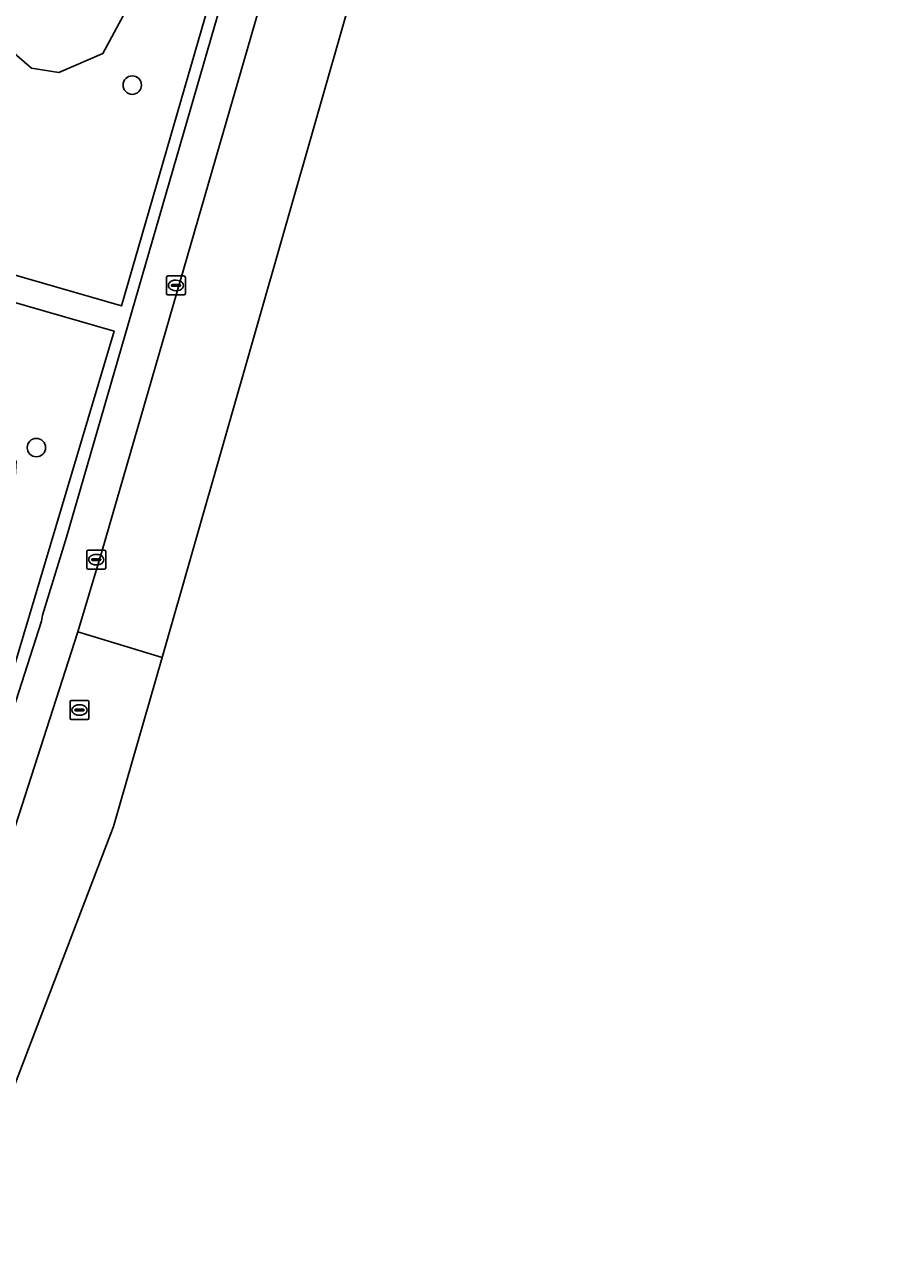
# Model space of a CAD drawing. Extents: x 162803 to 163818, y 381639 to 382475.
# Drawn here: x 163742.1 to 163788, y 381999.1 to 382064.8 of the extents above; entities that cross this region are included whole.
import ezdxf

# ---------------------------------------------------------------- set-up
doc = ezdxf.new("R2010")
doc.units = 0
for name, color, linetype in [('IMGEO_Boom', 7, 'Continuous'), ('IMGEO_Groenvoorziening', 7, 'Continuous'), ('IMGEO_Kolk', 7, 'Continuous'), ('IMGEO_Parkeervlak_open', 7, 'Continuous'), ('IMGEO_Rijbaan_lokaal_open', 7, 'Continuous'), ('IMGEO_Rioolput', 7, 'Continuous'), ('IMGEO_Voetpad_open', 7, 'Continuous')]:
    doc.layers.add(name, color=color, linetype=linetype)

msp = doc.modelspace()

# ---------------------------------------------------------------- linework, layer by layer
at = {"layer": 'IMGEO_Boom'}
for centre in [(163747.773, 382061.571), (163742.691, 382042.363)]:
    msp.add_circle(centre, 0.489, dxfattribs=at)
at = {"layer": 'IMGEO_Groenvoorziening'}
for points in [[(163748.489, 382067.489), (163741.896, 382069.388), (163740.601, 382064.047), (163742.441, 382062.473), (163743.877, 382062.249), (163746.214, 382063.24)], [(163752.016, 382066.473), (163748.489, 382067.489), (163746.214, 382063.24), (163743.877, 382062.249), (163742.441, 382062.473), (163740.601, 382064.047), (163737.82, 382052.584), (163747.2, 382049.873)], [(163740.328, 382030.971), (163741.482, 382030.632), (163746.81, 382048.528), (163737.49, 382051.223), (163734.319, 382038.143), (163736.828, 382039.378), (163741.622, 382041.647), (163741.445, 382038.858), (163740.609, 382034.114)]]:
    msp.add_lwpolyline(points, close=True, dxfattribs=at)
at = {"layer": 'IMGEO_Kolk'}
for p, q in [((163749.59, 382050.531), (163749.59, 382051.383)), ((163749.665, 382051.457), (163750.517, 382051.457)), ((163750.078, 382051.237), (163750.103, 382051.237)), ((163750.591, 382051.383), (163750.591, 382050.531)), ((163749.849, 382050.951), (163749.849, 382050.963)), ((163750.287, 382050.914), (163749.889, 382050.914)), ((163749.892, 382051), (163750.29, 382051)), ((163750.101, 382050.677), (163750.076, 382050.677)), ((163750.333, 382050.963), (163750.333, 382050.951)), ((163750.517, 382050.457), (163749.665, 382050.457)), ((163745.366, 382035.999), (163745.366, 382036.851)), ((163745.441, 382036.925), (163746.293, 382036.925)), ((163746.367, 382036.851), (163746.367, 382035.999)), ((163745.625, 382036.419), (163745.625, 382036.431)), ((163746.063, 382036.382), (163745.665, 382036.382)), ((163745.668, 382036.468), (163746.066, 382036.468)), ((163745.877, 382036.145), (163745.852, 382036.145)), ((163745.854, 382036.705), (163745.879, 382036.705)), ((163746.109, 382036.431), (163746.109, 382036.419)), ((163746.293, 382035.925), (163745.441, 382035.925))]:
    msp.add_line(p, q, dxfattribs=at)
for points in [[(163749.59, 382050.531), (163749.59, 382051.383)], [(163749.665, 382051.457), (163750.517, 382051.457)], [(163750.591, 382051.383), (163750.591, 382050.531)], [(163750.517, 382050.457), (163749.665, 382050.457)], [(163745.366, 382035.999), (163745.366, 382036.851)], [(163745.441, 382036.925), (163746.293, 382036.925)], [(163746.367, 382036.851), (163746.367, 382035.999)], [(163746.293, 382035.925), (163745.441, 382035.925)]]:
    msp.add_lwpolyline(points, dxfattribs=at)
for centre, radius, start, end in [((163749.667, 382051.381), 0.0765, 91.55205, 178.44795), ((163749.667, 382051.381), 0.0765, 91.55205, 178.44795), ((163750.515, 382051.381), 0.0765, 1.55205, 88.44795), ((163750.515, 382051.381), 0.0765, 1.55205, 88.44795), ((163749.889, 382050.96), 0.0403, 85.87752, 175.75265), ((163749.886, 382050.95), 0.0366, 178.93798, 274.71019), ((163750.29, 382050.957), 0.043, 264.86636, 352.45326), ((163750.294, 382050.962), 0.0386, 1.73085, 96.63898), ((163749.667, 382050.533), 0.0765, 181.55205, 268.44795), ((163749.667, 382050.533), 0.0765, 181.55205, 268.44795), ((163750.515, 382050.533), 0.0765, 271.55205, 358.44795), ((163750.515, 382050.533), 0.0765, 271.55205, 358.44795), ((163745.443, 382036.849), 0.0765, 91.55205, 178.44795), ((163745.443, 382036.849), 0.0765, 91.55205, 178.44795), ((163746.291, 382036.849), 0.0765, 1.55205, 88.44795), ((163746.291, 382036.849), 0.0765, 1.55205, 88.44795), ((163745.665, 382036.428), 0.0403, 85.87752, 175.75265), ((163745.662, 382036.418), 0.0366, 178.93798, 274.71019), ((163746.066, 382036.425), 0.043, 264.86636, 352.45326), ((163746.07, 382036.43), 0.0386, 1.73085, 96.63898), ((163745.443, 382036.001), 0.0765, 181.55205, 268.44795), ((163745.443, 382036.001), 0.0765, 181.55205, 268.44795), ((163746.291, 382036.001), 0.0765, 271.55205, 358.44795), ((163746.291, 382036.001), 0.0765, 271.55205, 358.44795)]:
    msp.add_arc(centre, radius, start, end, dxfattribs=at)
for centre, major_axis, ratio, start_param, end_param in [((163750.077, 382050.957), (-0.387, 0.002), 0.722429, 4.712389, 7.853982), ((163750.102, 382050.957), (-0.39, 0.002), 0.717154, 1.570796, 4.712389), ((163745.853, 382036.425), (-0.387, 0.002), 0.722429, 4.712389, 7.853982), ((163745.878, 382036.425), (-0.39, 0.002), 0.717154, 1.570796, 4.712389)]:
    msp.add_ellipse(centre, major_axis=major_axis, ratio=ratio, start_param=start_param, end_param=end_param, dxfattribs=at)
at = {"layer": 'IMGEO_Parkeervlak_open'}
msp.add_lwpolyline([(163759.05, 382088.536), (163744.284, 382037.611), (163743.022, 382033.481), (163742.967, 382033.162), (163737.386, 382015.822), (163739.262, 382015.202), (163744.884, 382032.599), (163746.186, 382036.915), (163761.039, 382088.22)], dxfattribs=at)
at = {"layer": 'IMGEO_Rijbaan_lokaal_open'}
for points in [[(163749.351, 382031.238), (163767.396, 382094.288), (163771.741, 382110.043), (163781.021, 382143.687), (163785.255, 382161.025), (163785.581, 382162.442), (163787.433, 382170.264), (163787.952, 382172.447), (163783.026, 382173.42), (163781.662, 382167.627), (163780.371, 382162.055), (163779.065, 382156.581), (163777.537, 382150.439), (163774.927, 382139.718), (163772.313, 382129.555), (163769.939, 382120.437), (163769.702, 382119.488)], [(163765.543, 382103.783), (163763.321, 382096.072), (163761.039, 382088.22), (163746.186, 382036.915), (163744.884, 382032.599), (163749.351, 382031.238)], [(163736.527, 381995.448), (163740.904, 382006.896), (163746.787, 382022.281), (163749.351, 382031.238), (163744.884, 382032.599), (163739.262, 382015.202)]]:
    msp.add_lwpolyline(points, dxfattribs=at)
at = {"layer": 'IMGEO_Rioolput'}
for p, q in [((163744.551, 382028.957), (163745.403, 382028.957)), ((163744.476, 382028.031), (163744.476, 382028.883)), ((163744.735, 382028.451), (163744.735, 382028.463)), ((163745.173, 382028.414), (163744.775, 382028.414)), ((163744.778, 382028.5), (163745.176, 382028.5)), ((163744.964, 382028.737), (163744.989, 382028.737)), ((163745.219, 382028.463), (163745.219, 382028.451)), ((163745.477, 382028.883), (163745.477, 382028.031)), ((163745.403, 382027.957), (163744.551, 382027.957)), ((163744.987, 382028.177), (163744.962, 382028.177))]:
    msp.add_line(p, q, dxfattribs=at)
for points in [[(163744.551, 382028.957), (163745.403, 382028.957)], [(163744.476, 382028.031), (163744.476, 382028.883)], [(163745.477, 382028.883), (163745.477, 382028.031)], [(163745.403, 382027.957), (163744.551, 382027.957)]]:
    msp.add_lwpolyline(points, dxfattribs=at)
for centre, radius, start, end in [((163744.553, 382028.881), 0.0765, 91.55205, 178.44795), ((163744.553, 382028.881), 0.0765, 91.55205, 178.44795), ((163745.401, 382028.881), 0.0765, 1.55205, 88.44795), ((163745.401, 382028.881), 0.0765, 1.55205, 88.44795), ((163744.775, 382028.46), 0.0403, 85.87752, 175.75265), ((163744.772, 382028.45), 0.0366, 178.93798, 274.71019), ((163745.176, 382028.457), 0.043, 264.86636, 352.45326), ((163745.18, 382028.462), 0.0386, 1.73085, 96.63898), ((163744.553, 382028.033), 0.0765, 181.55205, 268.44795), ((163744.553, 382028.033), 0.0765, 181.55205, 268.44795), ((163745.401, 382028.033), 0.0765, 271.55205, 358.44795), ((163745.401, 382028.033), 0.0765, 271.55205, 358.44795)]:
    msp.add_arc(centre, radius, start, end, dxfattribs=at)
for centre, major_axis, ratio, start_param, end_param in [((163744.963, 382028.457), (-0.387, 0.002), 0.722429, 4.712389, 7.853982), ((163744.988, 382028.457), (-0.39, 0.002), 0.717154, 1.570796, 4.712389)]:
    msp.add_ellipse(centre, major_axis=major_axis, ratio=ratio, start_param=start_param, end_param=end_param, dxfattribs=at)
at = {"layer": 'IMGEO_Voetpad_open'}
msp.add_lwpolyline([(163739.262, 382015.202), (163737.386, 382015.822), (163742.967, 382033.162), (163743.022, 382033.481), (163744.284, 382037.611), (163759.05, 382088.536)], dxfattribs=at)
for points in [[(163737.82, 382052.584), (163740.601, 382064.047), (163741.896, 382069.388), (163748.489, 382067.489), (163752.016, 382066.473), (163747.2, 382049.873)], [(163746.81, 382048.528), (163741.482, 382030.632), (163740.328, 382030.971), (163733.095, 382033.093), (163734.319, 382038.143), (163737.49, 382051.223)]]:
    msp.add_lwpolyline(points, close=True, dxfattribs=at)

doc.saveas('drawing.dxf')
